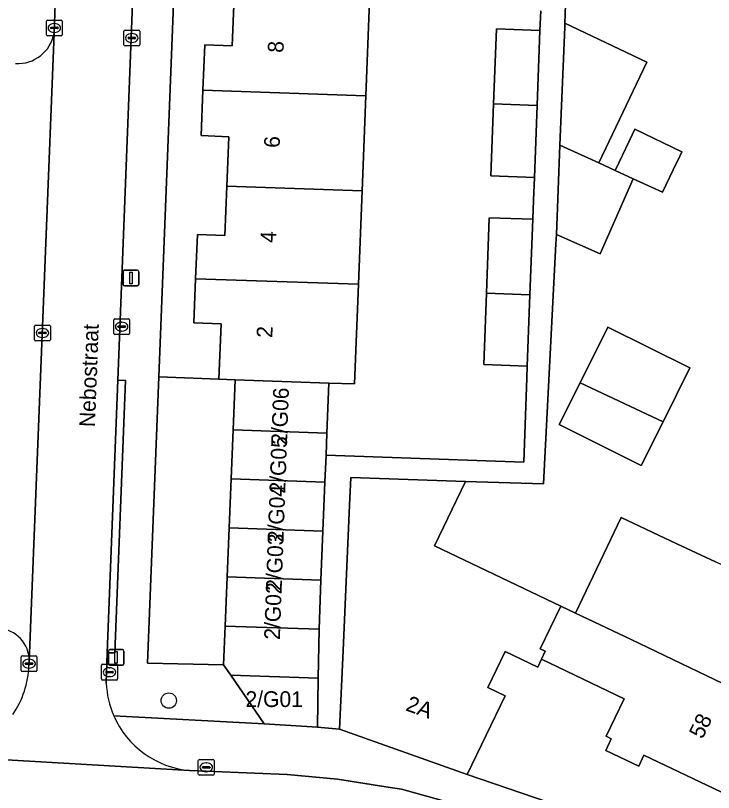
# Model space of a CAD drawing. Extents: x 161354 to 162026, y 386504 to 387460.
# Drawn here: x 161581.1 to 161625.39, y 386929.48 to 386978.8 of the extents above; entities that cross this region are included whole.
import ezdxf

# ---------------------------------------------------------------- set-up
doc = ezdxf.new("R2010")
doc.units = 0
for name, color, linetype in [('IMGEO_Boom', 7, 'Continuous'), ('IMGEO_Erf', 7, 'Continuous'), ('IMGEO_Kolk', 7, 'Continuous'), ('IMGEO_Lichtmast', 7, 'Continuous'), ('IMGEO_Openbare_ruimte_label', 7, 'Continuous'), ('IMGEO_Pand', 7, 'Continuous'), ('IMGEO_Pand_nummerreeks', 7, 'Continuous'), ('IMGEO_Parkeervlak_open', 7, 'Continuous'), ('IMGEO_Rijbaan_lokaal_open', 7, 'Continuous'), ('IMGEO_Voetpad_open', 7, 'Continuous')]:
    doc.layers.add(name, color=color, linetype=linetype)

msp = doc.modelspace()

# ---------------------------------------------------------------- linework, layer by layer
at = {"layer": 'IMGEO_Boom'}
msp.add_circle((161590.826, 386935.313), 0.489, dxfattribs=at)
at = {"layer": 'IMGEO_Erf'}
for points in [[(161591.919, 387000), (161590.19, 386955.861), (161594.008, 386955.709), (161594.15, 386959.221), (161592.418, 386959.29), (161592.531, 386962.095), (161592.644, 386964.898), (161594.376, 386964.828), (161594.503, 386967.968), (161594.629, 386971.106), (161592.873, 386971.177), (161592.989, 386974.058), (161593.105, 386976.94), (161594.847, 386976.869), (161594.973, 386980)], [(161637.356, 386984.735), (161616.468, 386992.553), (161615.966, 386978.319), (161621.174, 386975.836), (161618.108, 386969.444), (161619.153, 386968.966), (161620.065, 386970.866), (161620.411, 386971.587), (161623.395, 386970.155), (161623.148, 386969.64), (161623.073, 386969.484), (161622.162, 386967.584), (161620.307, 386968.436), (161618.2, 386963.681), (161615.424, 386964.911), (161615.395, 386964.299), (161614.61, 386949.065), (161609.647, 386949.228), (161607.694, 386945.138), (161615.701, 386941.316), (161616.64, 386940.868), (161619.537, 386946.94), (161623.067, 386945.255), (161625.528, 386944.13)], [(161603.563, 386979.708), (161603.329, 386973.706), (161603.093, 386967.675), (161602.861, 386961.743), (161602.614, 386955.412), (161600.99, 386955.467), (161600.863, 386952.297), (161600.806, 386950.891), (161613.348, 386950.446), (161613.55, 386955.798), (161613.578, 386956.55), (161610.815, 386956.655), (161610.986, 386961.175), (161611.168, 386965.97), (161613.93, 386965.865), (161613.976, 386967.073), (161614.031, 386968.526), (161611.269, 386968.631), (161611.441, 386973.194), (161611.622, 386977.961), (161614.384, 386977.857), (161614.431, 386979.092)], [(161625.903, 386929.508), (161620.982, 386931.857), (161620.647, 386931.154), (161618.558, 386932.152), (161618.911, 386932.891), (161618.582, 386933.049), (161619.719, 386935.43), (161614.475, 386937.933), (161614.238, 386937.436), (161612.168, 386938.425), (161611.078, 386936.142), (161612.164, 386935.623), (161609.772, 386930.611), (161627.852, 386924.437)]]:
    msp.add_lwpolyline(points, dxfattribs=at)
msp.add_lwpolyline([(161623.902, 386956.427), (161622.194, 386953.011), (161620.809, 386950.24), (161615.607, 386952.841), (161616.926, 386955.479), (161618.7, 386959.028)], close=True, dxfattribs=at)
at = {"layer": 'IMGEO_Kolk'}
for p, q in [((161583.061, 386977.587), (161583.061, 386978.439)), ((161583.136, 386978.513), (161583.988, 386978.513)), ((161583.549, 386978.293), (161583.574, 386978.293)), ((161584.062, 386978.439), (161584.062, 386977.587)), ((161583.32, 386978.007), (161583.32, 386978.019)), ((161583.758, 386977.97), (161583.36, 386977.97)), ((161583.363, 386978.056), (161583.761, 386978.056)), ((161583.572, 386977.733), (161583.547, 386977.733)), ((161583.804, 386978.019), (161583.804, 386978.007)), ((161587.979, 386976.951), (161587.979, 386977.803)), ((161588.054, 386977.877), (161588.906, 386977.877)), ((161588.467, 386977.657), (161588.492, 386977.657)), ((161588.98, 386977.803), (161588.98, 386976.951)), ((161583.988, 386977.513), (161583.136, 386977.513)), ((161588.238, 386977.371), (161588.238, 386977.383)), ((161588.676, 386977.334), (161588.278, 386977.334)), ((161588.281, 386977.42), (161588.679, 386977.42)), ((161588.722, 386977.383), (161588.722, 386977.371)), ((161588.906, 386976.877), (161588.054, 386976.877)), ((161588.49, 386977.097), (161588.465, 386977.097)), ((161587.334, 386958.625), (161587.334, 386959.477)), ((161587.409, 386959.551), (161588.261, 386959.551)), ((161588.335, 386959.477), (161588.335, 386958.625)), ((161582.308, 386958.224), (161582.308, 386959.076)), ((161582.383, 386959.15), (161583.235, 386959.15)), ((161582.796, 386958.93), (161582.821, 386958.93)), ((161583.309, 386959.076), (161583.309, 386958.224)), ((161587.593, 386959.045), (161587.593, 386959.057)), ((161588.031, 386959.008), (161587.633, 386959.008)), ((161587.636, 386959.094), (161588.034, 386959.094)), ((161587.822, 386959.331), (161587.847, 386959.331)), ((161588.077, 386959.057), (161588.077, 386959.045)), ((161582.567, 386958.644), (161582.567, 386958.656)), ((161583.005, 386958.607), (161582.607, 386958.607)), ((161582.61, 386958.693), (161583.008, 386958.693)), ((161583.051, 386958.656), (161583.051, 386958.644)), ((161588.261, 386958.551), (161587.409, 386958.551)), ((161587.845, 386958.771), (161587.82, 386958.771)), ((161583.235, 386958.15), (161582.383, 386958.15)), ((161582.819, 386958.37), (161582.794, 386958.37)), ((161581.457, 386937.23), (161581.457, 386938.082)), ((161581.532, 386938.156), (161582.384, 386938.156)), ((161581.759, 386937.699), (161582.157, 386937.699)), ((161581.945, 386937.936), (161581.97, 386937.936)), ((161582.458, 386938.082), (161582.458, 386937.23)), ((161581.716, 386937.65), (161581.716, 386937.662)), ((161582.154, 386937.613), (161581.756, 386937.613)), ((161581.968, 386937.376), (161581.943, 386937.376)), ((161582.2, 386937.662), (161582.2, 386937.65)), ((161586.563, 386936.689), (161586.563, 386937.541)), ((161586.638, 386937.615), (161587.49, 386937.615)), ((161587.051, 386937.395), (161587.076, 386937.395)), ((161587.564, 386937.541), (161587.564, 386936.689)), ((161582.384, 386937.156), (161581.532, 386937.156)), ((161586.822, 386937.109), (161586.822, 386937.121)), ((161587.26, 386937.072), (161586.862, 386937.072)), ((161586.865, 386937.158), (161587.263, 386937.158)), ((161587.074, 386936.835), (161587.049, 386936.835)), ((161587.306, 386937.121), (161587.306, 386937.109)), ((161587.49, 386936.615), (161586.638, 386936.615)), ((161592.701, 386930.648), (161592.701, 386931.5)), ((161592.776, 386931.574), (161593.628, 386931.574)), ((161593.189, 386931.354), (161593.214, 386931.354)), ((161593.702, 386931.5), (161593.702, 386930.648)), ((161592.96, 386931.068), (161592.96, 386931.08)), ((161593.398, 386931.031), (161593, 386931.031)), ((161593.003, 386931.117), (161593.401, 386931.117)), ((161593.212, 386930.794), (161593.187, 386930.794)), ((161593.444, 386931.08), (161593.444, 386931.068)), ((161593.628, 386930.574), (161592.776, 386930.574))]:
    msp.add_line(p, q, dxfattribs=at)
for points in [[(161583.061, 386977.587), (161583.061, 386978.439)], [(161583.136, 386978.513), (161583.988, 386978.513)], [(161584.062, 386978.439), (161584.062, 386977.587)], [(161587.979, 386976.951), (161587.979, 386977.803)], [(161588.054, 386977.877), (161588.906, 386977.877)], [(161588.98, 386977.803), (161588.98, 386976.951)], [(161583.988, 386977.513), (161583.136, 386977.513)], [(161588.906, 386976.877), (161588.054, 386976.877)], [(161587.334, 386958.625), (161587.334, 386959.477)], [(161587.409, 386959.551), (161588.261, 386959.551)], [(161588.335, 386959.477), (161588.335, 386958.625)], [(161582.308, 386958.224), (161582.308, 386959.076)], [(161582.383, 386959.15), (161583.235, 386959.15)], [(161583.309, 386959.076), (161583.309, 386958.224)], [(161588.261, 386958.551), (161587.409, 386958.551)], [(161583.235, 386958.15), (161582.383, 386958.15)], [(161581.457, 386937.23), (161581.457, 386938.082)], [(161581.532, 386938.156), (161582.384, 386938.156)], [(161582.458, 386938.082), (161582.458, 386937.23)], [(161586.563, 386936.689), (161586.563, 386937.541)], [(161586.638, 386937.615), (161587.49, 386937.615)], [(161587.564, 386937.541), (161587.564, 386936.689)], [(161582.384, 386937.156), (161581.532, 386937.156)], [(161587.49, 386936.615), (161586.638, 386936.615)], [(161592.701, 386930.648), (161592.701, 386931.5)], [(161592.776, 386931.574), (161593.628, 386931.574)], [(161593.702, 386931.5), (161593.702, 386930.648)], [(161593.628, 386930.574), (161592.776, 386930.574)]]:
    msp.add_lwpolyline(points, dxfattribs=at)
for centre, radius, start, end in [((161583.138, 386978.437), 0.0765, 91.552, 178.448), ((161583.138, 386978.437), 0.0765, 91.552, 178.448), ((161583.986, 386978.437), 0.0765, 1.552, 88.448), ((161583.986, 386978.437), 0.0765, 1.552, 88.448), ((161583.36, 386978.016), 0.0403, 85.8775, 175.7526), ((161583.357, 386978.006), 0.0366, 178.938, 274.7102), ((161583.761, 386978.013), 0.043, 264.8664, 352.4533), ((161583.765, 386978.018), 0.0386, 1.7309, 96.639), ((161588.056, 386977.801), 0.0765, 91.552, 178.448), ((161588.056, 386977.801), 0.0765, 91.552, 178.448), ((161588.904, 386977.801), 0.0765, 1.552, 88.448), ((161588.904, 386977.801), 0.0765, 1.552, 88.448), ((161583.138, 386977.589), 0.0765, 181.552, 268.448), ((161583.138, 386977.589), 0.0765, 181.552, 268.448), ((161583.986, 386977.589), 0.0765, 271.552, 358.448), ((161583.986, 386977.589), 0.0765, 271.552, 358.448), ((161588.278, 386977.38), 0.0403, 85.8775, 175.7526), ((161588.275, 386977.37), 0.0366, 178.938, 274.7102), ((161588.679, 386977.377), 0.043, 264.8664, 352.4533), ((161588.683, 386977.382), 0.0386, 1.7309, 96.639), ((161588.056, 386976.953), 0.0765, 181.552, 268.448), ((161588.056, 386976.953), 0.0765, 181.552, 268.448), ((161588.904, 386976.953), 0.0765, 271.552, 358.448), ((161588.904, 386976.953), 0.0765, 271.552, 358.448), ((161587.411, 386959.475), 0.0765, 91.552, 178.448), ((161587.411, 386959.475), 0.0765, 91.552, 178.448), ((161588.259, 386959.475), 0.0765, 1.552, 88.448), ((161588.259, 386959.475), 0.0765, 1.552, 88.448), ((161582.385, 386959.074), 0.0765, 91.552, 178.448), ((161582.385, 386959.074), 0.0765, 91.552, 178.448), ((161583.233, 386959.074), 0.0765, 1.552, 88.448), ((161583.233, 386959.074), 0.0765, 1.552, 88.448), ((161587.633, 386959.054), 0.0403, 85.8775, 175.7526), ((161587.63, 386959.044), 0.0366, 178.938, 274.7102), ((161588.034, 386959.051), 0.043, 264.8664, 352.4533), ((161588.038, 386959.056), 0.0386, 1.7309, 96.639), ((161582.607, 386958.653), 0.0403, 85.8775, 175.7526), ((161582.604, 386958.643), 0.0366, 178.938, 274.7102), ((161583.008, 386958.65), 0.043, 264.8664, 352.4533), ((161583.012, 386958.655), 0.0386, 1.7309, 96.639), ((161587.411, 386958.627), 0.0765, 181.552, 268.448), ((161587.411, 386958.627), 0.0765, 181.552, 268.448), ((161588.259, 386958.627), 0.0765, 271.552, 358.448), ((161588.259, 386958.627), 0.0765, 271.552, 358.448), ((161582.385, 386958.226), 0.0765, 181.552, 268.448), ((161582.385, 386958.226), 0.0765, 181.552, 268.448), ((161583.233, 386958.226), 0.0765, 271.552, 358.448), ((161583.233, 386958.226), 0.0765, 271.552, 358.448), ((161581.534, 386938.08), 0.0765, 91.552, 178.448), ((161581.534, 386938.08), 0.0765, 91.552, 178.448), ((161581.756, 386937.659), 0.0403, 85.8775, 175.7526), ((161582.161, 386937.661), 0.0386, 1.7309, 96.639), ((161582.382, 386938.08), 0.0765, 1.552, 88.448), ((161582.382, 386938.08), 0.0765, 1.552, 88.448), ((161581.534, 386937.232), 0.0765, 181.552, 268.448), ((161581.534, 386937.232), 0.0765, 181.552, 268.448), ((161581.753, 386937.649), 0.0366, 178.938, 274.7102), ((161582.157, 386937.656), 0.043, 264.8664, 352.4533), ((161582.382, 386937.232), 0.0765, 271.552, 358.448), ((161582.382, 386937.232), 0.0765, 271.552, 358.448), ((161586.64, 386937.539), 0.0765, 91.552, 178.448), ((161586.64, 386937.539), 0.0765, 91.552, 178.448), ((161587.488, 386937.539), 0.0765, 1.552, 88.448), ((161587.488, 386937.539), 0.0765, 1.552, 88.448), ((161586.862, 386937.118), 0.0403, 85.8775, 175.7526), ((161586.859, 386937.108), 0.0366, 178.938, 274.7102), ((161587.263, 386937.115), 0.043, 264.8664, 352.4533), ((161587.267, 386937.12), 0.0386, 1.7309, 96.639), ((161586.64, 386936.691), 0.0765, 181.552, 268.448), ((161586.64, 386936.691), 0.0765, 181.552, 268.448), ((161587.488, 386936.691), 0.0765, 271.552, 358.448), ((161587.488, 386936.691), 0.0765, 271.552, 358.448), ((161592.778, 386931.498), 0.0765, 91.552, 178.448), ((161592.778, 386931.498), 0.0765, 91.552, 178.448), ((161593.626, 386931.498), 0.0765, 1.552, 88.448), ((161593.626, 386931.498), 0.0765, 1.552, 88.448), ((161593, 386931.077), 0.0403, 85.8775, 175.7526), ((161592.997, 386931.067), 0.0366, 178.938, 274.7102), ((161593.401, 386931.074), 0.043, 264.8664, 352.4533), ((161593.405, 386931.079), 0.0386, 1.7309, 96.639), ((161592.778, 386930.65), 0.0765, 181.552, 268.448), ((161592.778, 386930.65), 0.0765, 181.552, 268.448), ((161593.626, 386930.65), 0.0765, 271.552, 358.448), ((161593.626, 386930.65), 0.0765, 271.552, 358.448)]:
    msp.add_arc(centre, radius, start, end, dxfattribs=at)
for centre, major_axis, ratio, start_param, end_param in [((161583.548, 386978.013), (-0.387, 0.002), 0.722429, 4.712389, 7.853982), ((161583.573, 386978.013), (-0.39, 0.002), 0.717154, 1.570796, 4.712389), ((161588.466, 386977.377), (-0.387, 0.002), 0.722429, 4.712389, 7.853982), ((161588.491, 386977.377), (-0.39, 0.002), 0.717154, 1.570796, 4.712389), ((161582.795, 386958.65), (-0.387, 0.002), 0.722429, 4.712389, 7.853982), ((161582.82, 386958.65), (-0.39, 0.002), 0.717154, 1.570796, 4.712389), ((161587.821, 386959.051), (-0.387, 0.002), 0.722429, 4.712389, 7.853982), ((161587.846, 386959.051), (-0.39, 0.002), 0.717154, 1.570796, 4.712389), ((161581.944, 386937.656), (-0.387, 0.002), 0.722429, 4.712389, 7.853982), ((161581.969, 386937.656), (-0.39, 0.002), 0.717154, 1.570796, 4.712389), ((161587.05, 386937.115), (-0.387, 0.002), 0.722429, 4.712389, 7.853982), ((161587.075, 386937.115), (-0.39, 0.002), 0.717154, 1.570796, 4.712389), ((161593.188, 386931.074), (-0.387, 0.002), 0.722429, 4.712389, 7.853982), ((161593.213, 386931.074), (-0.39, 0.002), 0.717154, 1.570796, 4.712389)]:
    msp.add_ellipse(centre, major_axis=major_axis, ratio=ratio, start_param=start_param, end_param=end_param, dxfattribs=at)
at = {"layer": 'IMGEO_Lichtmast'}
for p, q in [((161587.926, 386961.737), (161587.926, 386962.537)), ((161587.926, 386962.537), (161587.926, 386961.737)), ((161588.026, 386962.637), (161588.816, 386962.637)), ((161588.816, 386962.637), (161588.026, 386962.637)), ((161588.916, 386962.537), (161588.916, 386961.737)), ((161588.916, 386961.737), (161588.916, 386962.537)), ((161588.816, 386961.637), (161588.026, 386961.637)), ((161588.026, 386961.637), (161588.816, 386961.637)), ((161586.99, 386937.655), (161586.99, 386938.455)), ((161586.99, 386938.455), (161586.99, 386937.655)), ((161587.09, 386938.555), (161587.88, 386938.555)), ((161587.88, 386938.555), (161587.09, 386938.555)), ((161587.98, 386938.455), (161587.98, 386937.655)), ((161587.98, 386937.655), (161587.98, 386938.455)), ((161587.88, 386937.555), (161587.09, 386937.555)), ((161587.09, 386937.555), (161587.88, 386937.555))]:
    msp.add_line(p, q, dxfattribs=at)
for points in [[(161588.346, 386962.512), (161588.496, 386962.512), (161588.496, 386961.762), (161588.346, 386961.762), (161588.346, 386962.512)], [(161587.41, 386938.43), (161587.56, 386938.43), (161587.56, 386937.68), (161587.41, 386937.68), (161587.41, 386938.43)]]:
    msp.add_lwpolyline(points, dxfattribs=at)
for centre, start, end in [((161588.026, 386962.537), 90, 180), ((161588.026, 386962.537), 90, 180), ((161588.816, 386962.537), 0, 90), ((161588.816, 386962.537), 360, 90), ((161588.026, 386961.737), 180, 270), ((161588.026, 386961.737), 180, 270), ((161588.816, 386961.737), 270, 0), ((161588.816, 386961.737), 270, 0), ((161587.09, 386938.455), 90, 180), ((161587.09, 386938.455), 90, 180), ((161587.88, 386938.455), 0, 90), ((161587.88, 386938.455), 360, 90), ((161587.09, 386937.655), 180, 270), ((161587.09, 386937.655), 180, 270), ((161587.88, 386937.655), 270, 0), ((161587.88, 386937.655), 270, 0)]:
    msp.add_arc(centre, 0.1, start, end, dxfattribs=at)
at = {"layer": 'IMGEO_Pand'}
for points in [[(161594.847, 386976.869), (161593.105, 386976.94), (161592.989, 386974.058), (161603.329, 386973.706), (161603.563, 386979.708), (161594.973, 386980)], [(161621.174, 386975.836), (161615.966, 386978.319), (161615.957, 386978.067), (161615.651, 386970.572), (161618.108, 386969.444)], [(161614.384, 386977.857), (161611.622, 386977.961), (161611.441, 386973.194), (161614.204, 386973.082)], [(161592.873, 386971.177), (161594.629, 386971.106), (161594.503, 386967.968), (161603.093, 386967.675), (161603.329, 386973.706), (161592.989, 386974.058)], [(161614.204, 386973.082), (161611.441, 386973.194), (161611.269, 386968.631), (161614.031, 386968.526)], [(161623.148, 386969.64), (161623.395, 386970.155), (161620.411, 386971.587), (161620.065, 386970.866), (161619.153, 386968.966), (161620.307, 386968.436), (161622.162, 386967.584), (161623.073, 386969.484)], [(161620.307, 386968.436), (161619.153, 386968.966), (161618.108, 386969.444), (161615.651, 386970.572), (161615.424, 386964.911), (161618.2, 386963.681)], [(161594.376, 386964.828), (161592.644, 386964.898), (161592.531, 386962.095), (161602.861, 386961.743), (161603.093, 386967.675), (161594.503, 386967.968)], [(161613.93, 386965.865), (161611.168, 386965.97), (161610.986, 386961.175), (161613.749, 386961.064)], [(161602.614, 386955.412), (161602.861, 386961.743), (161592.531, 386962.095), (161592.418, 386959.29), (161594.15, 386959.221), (161594.008, 386955.709), (161595.036, 386955.668), (161600.99, 386955.467)], [(161613.749, 386961.064), (161610.986, 386961.175), (161610.815, 386956.655), (161613.578, 386956.55)], [(161622.194, 386953.011), (161623.902, 386956.427), (161618.7, 386959.028), (161616.926, 386955.479)], [(161595.036, 386955.668), (161594.908, 386952.497), (161600.863, 386952.297), (161600.99, 386955.467)], [(161616.926, 386955.479), (161615.607, 386952.841), (161620.809, 386950.24), (161622.194, 386953.011)], [(161600.806, 386950.891), (161600.863, 386952.297), (161594.908, 386952.497), (161594.783, 386949.384), (161600.737, 386949.185)], [(161594.783, 386949.384), (161594.657, 386946.272), (161600.612, 386946.072), (161600.737, 386949.185)], [(161607.694, 386945.138), (161609.647, 386949.228), (161602.378, 386949.467), (161602.299, 386947.714), (161601.883, 386938.501), (161601.658, 386933.506), (161609.772, 386930.611), (161612.164, 386935.623), (161611.078, 386936.142), (161612.168, 386938.425), (161614.238, 386937.436), (161614.475, 386937.933), (161614.714, 386938.439), (161614.399, 386938.589), (161615.701, 386941.316)], [(161631.551, 386941.255), (161625.528, 386944.13), (161623.067, 386945.255), (161619.537, 386946.94), (161616.64, 386940.868), (161620.169, 386939.183), (161628.623, 386935.122)], [(161594.657, 386946.272), (161594.532, 386943.159), (161600.486, 386942.959), (161600.612, 386946.072)], [(161600.361, 386939.846), (161600.486, 386942.959), (161594.532, 386943.159), (161594.406, 386940.046)], [(161628.623, 386935.122), (161620.169, 386939.183), (161616.64, 386940.868), (161615.701, 386941.316), (161614.399, 386938.589), (161614.714, 386938.439), (161614.475, 386937.933), (161619.719, 386935.43), (161618.582, 386933.049), (161618.911, 386932.891), (161618.558, 386932.152), (161620.647, 386931.154), (161620.982, 386931.857), (161625.903, 386929.508), (161626.34, 386930.423), (161626.848, 386930.18), (161627.851, 386932.28), (161627.375, 386932.508)], [(161600.361, 386939.846), (161594.406, 386940.046), (161594.307, 386937.588), (161594.768, 386936.917), (161600.309, 386936.731)], [(161600.309, 386936.731), (161594.768, 386936.917), (161596.881, 386933.845), (161600.257, 386933.616)]]:
    msp.add_lwpolyline(points, close=True, dxfattribs=at)
at = {"layer": 'IMGEO_Parkeervlak_open'}
msp.add_lwpolyline([(161581.965, 386937.804), (161583.546, 386977.669)], dxfattribs=at)
for centre, radius, start, end in [((161581.234, 386978.105), 2.352, 266.7507, 349.3295), ((161579.938, 386937.86), 2.027, 358.4187, 87.9776)]:
    msp.add_arc(centre, radius, start, end, dxfattribs=at)
at = {"layer": 'IMGEO_Rijbaan_lokaal_open'}
for points in [[(161587.588, 386955.655), (161588.842, 386987.732), (161583.884, 386987.851), (161583.546, 386977.669), (161581.965, 386937.804), (161581.954, 386937.528)], [(161586.858, 386936.419), (161586.909, 386938.354), (161587.588, 386955.655)], [(161616.458, 386926.031), (161613.881, 386927.135), (161613.577, 386927.247), (161612.449, 386927.671), (161610.763, 386928.26), (161605.593, 386929.698), (161604.597, 386929.83), (161601.539, 386930.333), (161598.333, 386930.613), (161592.141, 386930.873), (161575.793, 386931.829), (161567.116, 386932.155), (161566.824, 386924.98), (161576.41, 386924.59), (161580.19, 386924.436), (161597.994, 386923.524), (161601.18, 386923.286)], [(161575.793, 386931.829), (161592.141, 386930.873)]]:
    msp.add_lwpolyline(points, dxfattribs=at)
for centre, radius, start, end in [((161576.018, 386937.768), 5.941, 325.7399, 357.6894), ((161592.65, 386936.661), 5.797, 182.3901, 203.5547), ((161592.668, 386936.663), 5.814, 203.5099, 264.8035)]:
    msp.add_arc(centre, radius, start, end, dxfattribs=at)
at = {"layer": 'IMGEO_Voetpad_open'}
for points in [[(161594.768, 386936.917), (161594.307, 386937.588), (161589.471, 386937.697), (161590.19, 386955.861), (161591.919, 387000), (161592.551, 387016.152), (161592.613, 387017.724), (161592.752, 387021.38), (161592.862, 387024.247), (161593.384, 387037.931)], [(161590.57, 387036.678), (161589.274, 387000), (161588.945, 386990.639), (161588.842, 386987.732), (161587.588, 386955.655), (161588.087, 386955.636), (161587.408, 386938.335), (161586.909, 386938.354), (161586.858, 386936.419)], [(161614.431, 386979.092), (161614.384, 386977.857), (161614.204, 386973.082), (161614.031, 386968.526), (161613.976, 386967.073), (161613.93, 386965.865), (161613.749, 386961.064), (161613.578, 386956.55), (161613.55, 386955.798), (161613.348, 386950.446), (161600.806, 386950.891), (161600.737, 386949.185), (161600.612, 386946.072), (161600.486, 386942.959), (161600.361, 386939.846), (161600.309, 386936.731), (161600.257, 386933.616), (161601.658, 386933.506), (161601.883, 386938.501), (161602.299, 386947.714), (161602.378, 386949.467), (161609.647, 386949.228), (161614.61, 386949.065), (161615.395, 386964.299), (161615.424, 386964.911), (161615.651, 386970.572), (161615.957, 386978.067), (161615.966, 386978.319), (161616.468, 386992.553)], [(161583.546, 386977.669), (161583.884, 386987.851), (161584.008, 386990.687)], [(161581.954, 386937.528), (161581.965, 386937.804)], [(161587.336, 386934.344), (161596.881, 386933.845), (161594.768, 386936.917)], [(161601.658, 386933.506), (161600.257, 386933.616), (161596.881, 386933.845), (161587.336, 386934.344)], [(161592.141, 386930.873), (161598.333, 386930.613), (161601.539, 386930.333), (161604.597, 386929.83), (161605.593, 386929.698), (161610.763, 386928.26), (161612.449, 386927.671), (161613.577, 386927.247), (161613.881, 386927.135), (161616.458, 386926.031), (161618.926, 386924.702), (161620.72, 386923.846), (161624.695, 386921.775), (161626.509, 386921.053), (161627.852, 386924.437), (161609.772, 386930.611), (161601.658, 386933.506)]]:
    msp.add_lwpolyline(points, dxfattribs=at)
for points in [[(161588.087, 386955.636), (161587.588, 386955.655), (161586.909, 386938.354), (161587.408, 386938.335)], [(161594.406, 386940.046), (161594.532, 386943.159), (161594.657, 386946.272), (161594.783, 386949.384), (161594.908, 386952.497), (161595.036, 386955.668), (161594.008, 386955.709), (161590.19, 386955.861), (161589.471, 386937.697), (161594.307, 386937.588)]]:
    msp.add_lwpolyline(points, close=True, dxfattribs=at)
for centre, radius, start, end in [((161581.234, 386978.105), 2.352, 266.7507, 349.3295), ((161579.938, 386937.86), 2.027, 358.4187, 87.9776), ((161576.018, 386937.768), 5.941, 325.7399, 357.6894), ((161592.65, 386936.661), 5.797, 182.3901, 203.5547), ((161592.668, 386936.663), 5.814, 203.5099, 264.8035)]:
    msp.add_arc(centre, radius, start, end, dxfattribs=at)

# ---------------------------------------------------------------- texts
at = {"layer": 'IMGEO_Openbare_ruimte_label'}
msp.add_text('Nebostraat', height=1, rotation=87.8789, dxfattribs=at).set_placement((161586.141, 386952.661))
at = {"layer": 'IMGEO_Pand_nummerreeks'}
for s, rotation, p in [('8', 87.7625, (161598.1, 386976.424)), ('6', 87.7625, (161597.864, 386970.388)), ('4', 87.7625, (161597.628, 386964.355)), ('2', 87.7625, (161597.393, 386958.321)), ('2/G06', 87.9152, (161598.324, 386951.529)), ('2/G05', 87.9146, (161598.212, 386948.438)), ('2/G04', 87.9152, (161598.099, 386945.347)), ('2/G03', 87.9152, (161597.987, 386942.256)), ('2/G02', 87.9152, (161597.874, 386939.158)), ('2A', 340.3641, (161605.804, 386934.702)), ('58', 64.4176, (161624.697, 386932.826))]:
    msp.add_text(s, height=1, rotation=rotation, dxfattribs=at).set_placement(p)
msp.add_text('2/G01', height=1, dxfattribs=at).set_placement((161595.695, 386934.904))

doc.saveas('drawing.dxf')
